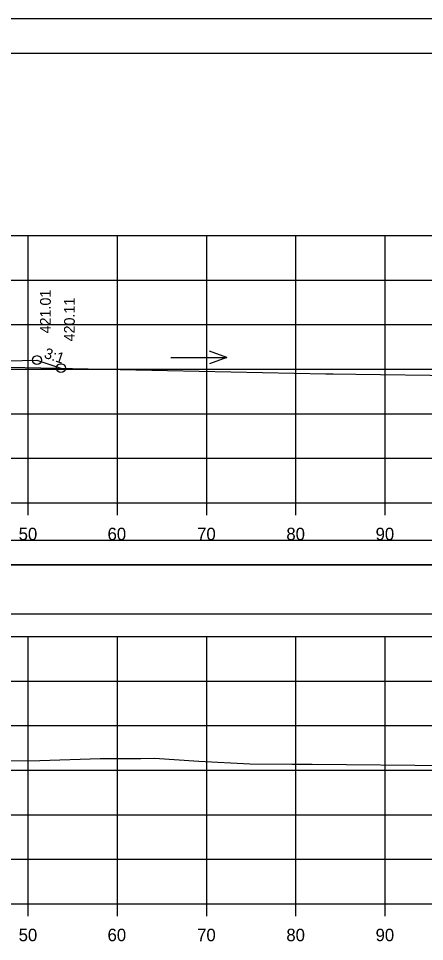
# Model space of a CAD drawing. Extents: x 1371057 to 1372761, y 380005 to 390517.
# Drawn here: x 1371276.4 to 1371321.9, y 388861.7 to 388965.3 of the extents above; entities that cross this region are included whole.
import ezdxf

# ---------------------------------------------------------------- set-up
doc = ezdxf.new("R2010")
doc.units = 0
for name, color, linetype in [('R_Axis', 7, 'Continuous'), ('R_Axis Annot', 7, 'Continuous'), ('R_Border', 7, 'Continuous'), ('R_Detour', 7, 'Continuous'), ('R_Dimension', 7, 'Continuous'), ('R_Exist Surface', 7, 'Continuous'), ('R_Fin Surface', 7, 'Continuous'), ('R_Grid', 7, 'Continuous'), ('R_No Plot', 7, 'Continuous'), ('R_Water Annot', 7, 'Continuous'), ('R_Xsect Elev', 7, 'Continuous'), ('R_Xsect Slope', 7, 'Continuous')]:
    doc.layers.add(name, color=color, linetype=linetype)

msp = doc.modelspace()

# ---------------------------------------------------------------- linework, layer by layer
at = {"layer": 'R_Axis'}
for p, q in [((1371077.53, 388910.92), (1371377.53, 388910.92)), ((1371277.53, 388909.52), (1371277.53, 388910.92)), ((1371287.53, 388909.52), (1371287.53, 388910.92)), ((1371297.53, 388909.52), (1371297.53, 388910.92)), ((1371307.53, 388909.52), (1371307.53, 388910.92)), ((1371317.53, 388909.52), (1371317.53, 388910.92)), ((1371077.53, 388865.92), (1371377.53, 388865.92)), ((1371277.53, 388864.52), (1371277.53, 388865.92)), ((1371287.53, 388864.52), (1371287.53, 388865.92)), ((1371297.53, 388864.52), (1371297.53, 388865.92)), ((1371307.53, 388864.52), (1371307.53, 388865.92)), ((1371317.53, 388864.52), (1371317.53, 388865.92))]:
    msp.add_line(p, q, dxfattribs=at)
at = {"layer": 'R_Border'}
msp.add_line((1371069.53, 388961.38), (1371385.71, 388961.38), dxfattribs=at)
at = {"layer": 'R_Detour'}
msp.add_lwpolyline([(1371074.38, 388903.96), (1371380.69, 388903.96), (1371380.69, 388906.67), (1371074.38, 388906.67)], close=True, dxfattribs=at)
at = {"layer": 'R_Dimension'}
msp.add_lwpolyline([(1371074.38, 388898.44), (1371380.69, 388898.44), (1371380.69, 388903.96), (1371074.38, 388903.96)], close=True, dxfattribs=at)
at = {"layer": 'R_Exist Surface'}
for points in [[(1371275.38, 388926.15), (1371310.88, 388925.4), (1371311.69, 388925.39), (1371314.22, 388925.35), (1371347.52, 388924.92), (1371358.87, 388924.95), (1371377.53, 388924.76)], [(1371258.36, 388881.78), (1371278.84, 388882.01), (1371285.59, 388882.23), (1371290.13, 388882.22), (1371291.68, 388882.25), (1371296.65, 388881.91), (1371302.36, 388881.63), (1371307.06, 388881.6), (1371309.35, 388881.58), (1371324.69, 388881.45), (1371348.03, 388881.21), (1371351.97, 388881.21), (1371357.61, 388881.09), (1371362.44, 388880.92), (1371369.38, 388880.77), (1371372.1, 388880.69), (1371375, 388880.61), (1371377.53, 388880.65)]]:
    msp.add_lwpolyline(points, dxfattribs=at)
at = {"layer": 'R_Fin Surface'}
msp.add_lwpolyline([(1371179.6, 388924.97), (1371183.88, 388926.4), (1371186.03, 388927.11), (1371191.03, 388927.01), (1371194.03, 388926.95), (1371194.53, 388926.95), (1371194.54, 388926.45), (1371194.99, 388926.46), (1371195.53, 388926.47), (1371222.31, 388927.01), (1371227.53, 388927.11), (1371231.67, 388927.03), (1371269, 388926.29), (1371270, 388926.27), (1371270, 388926.49), (1371270, 388926.77), (1371270.5, 388926.77), (1371273.5, 388926.83), (1371278.5, 388926.93), (1371281.19, 388926.03)], dxfattribs=at)
at = {"layer": 'R_Grid'}
for p, q in [((1371077.53, 388940.92), (1371377.53, 388940.92)), ((1371277.53, 388910.92), (1371277.53, 388940.92)), ((1371287.53, 388910.92), (1371287.53, 388940.92)), ((1371297.53, 388910.92), (1371297.53, 388940.92)), ((1371307.53, 388910.92), (1371307.53, 388940.92)), ((1371317.53, 388910.92), (1371317.53, 388940.92)), ((1371077.53, 388935.92), (1371377.53, 388935.92)), ((1371077.53, 388930.92), (1371377.53, 388930.92)), ((1371077.53, 388925.92), (1371377.53, 388925.92)), ((1371077.53, 388920.92), (1371377.53, 388920.92)), ((1371077.53, 388915.92), (1371377.53, 388915.92)), ((1371077.53, 388910.92), (1371377.53, 388910.92)), ((1371077.53, 388895.92), (1371377.53, 388895.92)), ((1371277.53, 388865.92), (1371277.53, 388895.92)), ((1371287.53, 388865.92), (1371287.53, 388895.92)), ((1371297.53, 388865.92), (1371297.53, 388895.92)), ((1371307.53, 388865.92), (1371307.53, 388895.92)), ((1371317.53, 388865.92), (1371317.53, 388895.92)), ((1371077.53, 388890.92), (1371377.53, 388890.92)), ((1371077.53, 388885.92), (1371377.53, 388885.92)), ((1371077.53, 388880.92), (1371377.53, 388880.92)), ((1371077.53, 388875.92), (1371377.53, 388875.92)), ((1371077.53, 388870.92), (1371377.53, 388870.92)), ((1371077.53, 388865.92), (1371377.53, 388865.92))]:
    msp.add_line(p, q, dxfattribs=at)
at = {"layer": 'R_No Plot'}
msp.add_line((1371057.13, 388965.27), (1371390.46, 388965.27), dxfattribs=at)
for points in [[(1371057.12, 388965.27), (1371390.46, 388965.27), (1371390.46, 388751.93), (1371057.12, 388751.93)], [(1371303.45, 388961.38), (1371323.07, 388961.38), (1371323.07, 388951.5), (1371339.18, 388951.5), (1371362.38, 388951.5), (1371362.5, 388923.34), (1371385.71, 388923.34), (1371385.71, 388755.92), (1371069.53, 388755.92), (1371069.53, 388961.38)]]:
    msp.add_lwpolyline(points, close=True, dxfattribs=at)
for centre in [(1371278.5, 388926.93), (1371281.19, 388926.03)]:
    msp.add_circle(centre, 0.5, dxfattribs=at)
at = {"layer": 'R_Water Annot'}
for p, q in [((1371293.49, 388927.23), (1371299.77, 388927.23)), ((1371299.77, 388927.23), (1371297.85, 388927.93)), ((1371299.77, 388927.23), (1371297.85, 388926.53))]:
    msp.add_line(p, q, dxfattribs=at)

# ---------------------------------------------------------------- texts
at = {"layer": 'R_Axis Annot'}
for s, p in [('50', (1371276.45, 388906.72)), ('60', (1371286.41, 388906.72)), ('70', (1371296.45, 388906.72)), ('80', (1371306.45, 388906.72)), ('90', (1371316.45, 388906.72)), ('50', (1371276.45, 388861.72)), ('60', (1371286.41, 388861.72)), ('70', (1371296.45, 388861.72)), ('80', (1371306.45, 388861.72)), ('90', (1371316.45, 388861.72))]:
    msp.add_text(s, height=1.4, dxfattribs=at).set_placement(p)
at = {"layer": 'R_Xsect Elev'}
for s, p in [('421.01', (1371280.05, 388929.93)), ('420.11', (1371282.74, 388929.03))]:
    msp.add_text(s, height=1.2, rotation=90, dxfattribs=at).set_placement(p)
at = {"layer": 'R_Xsect Slope'}
msp.add_text('3:1', height=1.2, rotation=341.5647, dxfattribs=at).set_placement((1371279.22, 388927.21))

doc.saveas('drawing.dxf')
